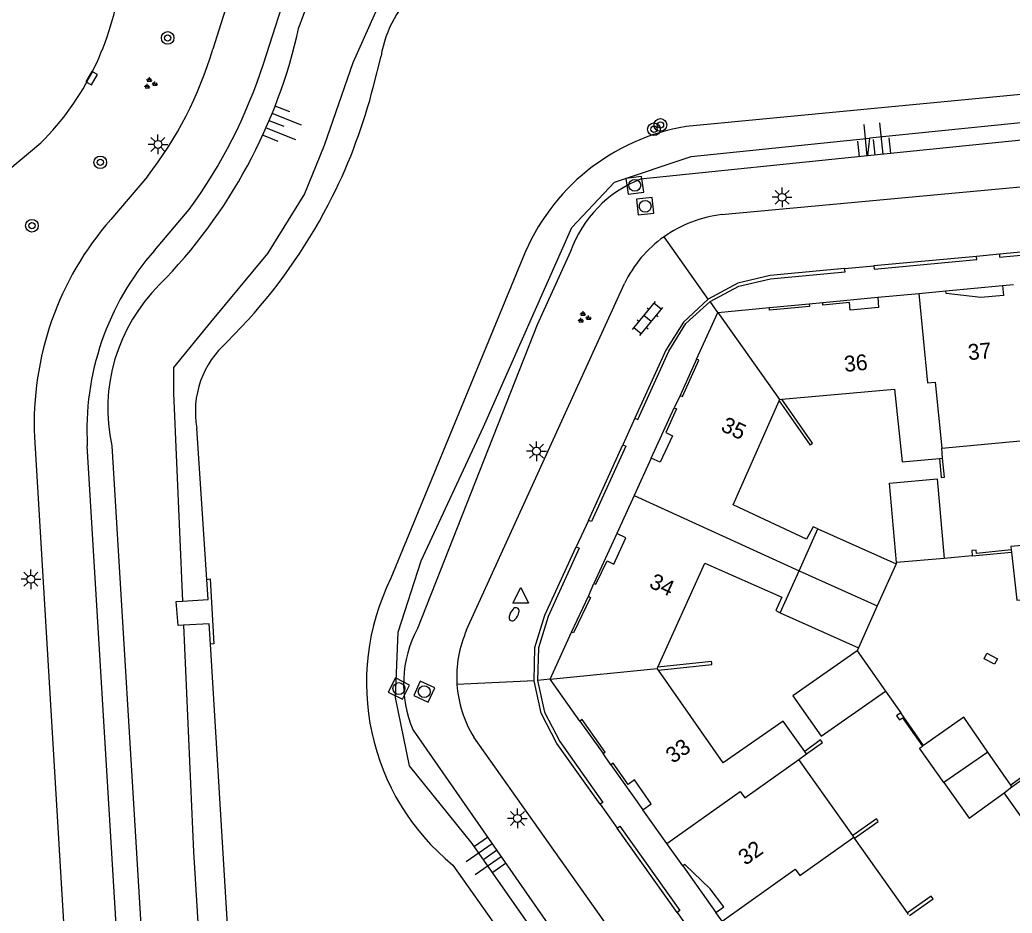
# Model space of a CAD drawing. Extents: x 124000 to 128010, y 398999 to 403000.
# Drawn here: x 126565.9 to 126628.7, y 400372.1 to 400428.6 of the extents above; entities that cross this region are included whole.
import ezdxf

# ---------------------------------------------------------------- set-up
doc = ezdxf.new("R2010")
doc.units = 0
for name, color, linetype in [('gg-afsc-hekwerk', 7, 'Continuous'), ('gg-afsc-muur', 7, 'Continuous'), ('gg-anno-huisnummerreeks BGT', 7, 'Continuous'), ('gg-bbg-bijgebouw', 7, 'Continuous'), ('gg-bbg-hoofdgebouw', 7, 'Continuous'), ('gg-bbg-luifel en loopbrug', 7, 'Continuous'), ('gg-bbg-onder overbouw', 7, 'Continuous'), ('gg-bbg-pand overbouw', 7, 'Continuous'), ('gg-bbg-tussenscheiding', 7, 'Continuous'), ('gg-knt-BGT kruinlijn', 7, 'Continuous'), ('gg-knt-verharding', 7, 'Continuous'), ('gg-kntw-bovenkant insteek waterloop', 7, 'Continuous'), ('gg-kwrk-uitstroombak niveau min 01', 7, 'Continuous'), ('gt-grn-groengrens', 7, 'Continuous'), ('gt-grn-weggrens', 7, 'Continuous'), ('gt-symb-boom', 7, 'Continuous'), ('gt-symb-brandkraan', 7, 'Continuous'), ('gt-symb-groenvak', 7, 'Continuous'), ('gt-symb-klinker verharding', 7, 'Continuous'), ('gt-symb-kolk', 7, 'Continuous'), ('gt-symb-kolk center center', 7, 'Continuous'), ('gt-symb-lichtmast', 7, 'Continuous'), ('gt-symb-rioolschacht', 7, 'Continuous'), ('gt-symb-talud symbool', 7, 'Continuous'), ('gt-symb-waterafsluiter', 7, 'Continuous')]:
    doc.layers.add(name, color=color, linetype=linetype)

# ---------------------------------------------------------------- blocks, each defined once
blk = doc.blocks.new('gt0-KOLKCC')
at = {"layer": 'gt-symb-kolk center center'}
blk.add_lwpolyline([(-0.375, 0.2), (0.375, 0.2), (0.375, -0.2), (-0.375, -0.2)], close=True, dxfattribs=at)
blk = doc.blocks.new('gt0-TALUD_1')
at = {"layer": 'gt-symb-talud symbool'}
for p, q in [((-1, -1), (-1, 0)), ((-0.5, -2), (-0.5, 0)), ((0, -1), (0, 0)), ((0.5, -2), (0.5, 0)), ((1, -1), (1, 0))]:
    blk.add_line(p, q, dxfattribs=at)
blk = doc.blocks.new('gt0-LMAST')
at = {"layer": 'gt-symb-lichtmast'}
for p, q in [((-0.182, 0.173), (-0.447, 0.438)), ((-0.005, 0.246), (-0.005, 0.621)), ((0.172, 0.173), (0.437, 0.438)), ((-0.255, -0.004), (-0.63, -0.004)), ((-0.182, -0.181), (-0.447, -0.446)), ((-0.005, -0.254), (-0.005, -0.629)), ((0.437, -0.446), (0.172, -0.181)), ((0.245, -0.004), (0.62, -0.004))]:
    blk.add_line(p, q, dxfattribs=at)
blk.add_circle((-0.005, -0.004), 0.25, dxfattribs=at)
blk = doc.blocks.new('gt0-WAFSL')
at = {"layer": 'gt-symb-waterafsluiter'}
for p, q in [((-0.5, -0.333), (0, 0.667)), ((0, 0.667), (0.5, -0.333)), ((0.5, -0.333), (-0.5, -0.333))]:
    blk.add_line(p, q, dxfattribs=at)
blk = doc.blocks.new('gt0-BR')
at = {"layer": 'gt-symb-brandkraan'}
for centre, radius, start, end in [((-0.244, 0), 0.206, 107.56694, 252.43307), ((0.599, -2.664), 3, 106.89205, 107.56694), ((0, -0.691), 0.938, 73.10799, 106.89205), ((-0.599, -2.664), 3, 72.43309, 73.10799), ((0.244, 0), 0.206, 287.56695, 72.43309), ((0.599, 2.664), 3, 252.43307, 253.10797), ((0, 0.691), 0.938, 253.10797, 286.89206), ((-0.599, 2.664), 3, 286.89206, 287.56695)]:
    blk.add_arc(centre, radius, start, end, dxfattribs=at)
blk = doc.blocks.new('gt0-RS')
at = {"layer": 'gt-symb-rioolschacht'}
blk.add_lwpolyline([(-0.5, -0.5), (0.5, -0.5), (0.5, 0.5), (-0.5, 0.5)], close=True, dxfattribs=at)
blk.add_circle((0, 0), 0.375, dxfattribs=at)
blk = doc.blocks.new('gt0-BOOM')
at = {"layer": 'gt-symb-boom'}
for radius in [0.4, 0.2]:
    blk.add_circle((0, 0), radius, dxfattribs=at)
blk = doc.blocks.new('gt0-KL1')
at = {"layer": 'gt-symb-klinker verharding'}
for p, q in [((-1.15, 0.3), (1.15, 0.3)), ((-1, -0.3), (-1, 0.3)), ((-0.5, 0.3), (-0.5, 0.45)), ((0, -0.3), (0, 0.3)), ((0.5, 0.3), (0.5, 0.45)), ((1, -0.3), (1, 0.3)), ((-1.15, -0.3), (1.15, -0.3)), ((-0.5, -0.45), (-0.5, -0.3)), ((0.5, -0.45), (0.5, -0.3))]:
    blk.add_line(p, q, dxfattribs=at)
blk = doc.blocks.new('gt0-GRVAK')
at = {"layer": 'gt-symb-groenvak'}
for p, q in [((-0.11, 0.189), (-0.228, 0.24)), ((-0.182, 0.153), (0.088, 0.153)), ((-0.091, 0.211), (-0.156, 0.322)), ((-0.047, 0.214), (-0.047, 0.393)), ((-0.004, 0.211), (0.061, 0.322)), ((0.015, 0.189), (0.133, 0.24)), ((0.262, -0.052), (0.197, 0.059)), ((0.305, -0.049), (0.305, 0.13)), ((0.349, -0.052), (0.414, 0.059)), ((-0.245, -0.228), (-0.363, -0.177)), ((-0.318, -0.264), (-0.047, -0.264)), ((-0.226, -0.206), (-0.291, -0.095)), ((-0.183, -0.203), (-0.183, -0.024)), ((-0.139, -0.206), (-0.074, -0.095)), ((-0.12, -0.228), (-0.002, -0.177)), ((0.243, -0.074), (0.125, -0.023)), ((0.17, -0.11), (0.441, -0.11)), ((0.368, -0.074), (0.486, -0.023))]:
    blk.add_line(p, q, dxfattribs=at)
blk = doc.blocks.new('gt0-KOLK')
at = {"layer": 'gt-symb-kolk'}
blk.add_lwpolyline([(0, 0), (0.375, 0), (0.375, 0.4), (-0.375, 0.4), (-0.375, 0), (0, 0)], dxfattribs=at)

msp = doc.modelspace()

# ---------------------------------------------------------------- linework, layer by layer
at = {"layer": 'gg-afsc-hekwerk'}
for p, q in [((126626.198, 400394.698), (126624.43, 400394.539)), ((126621.417, 400394.267), (126621.381, 400394.186)), ((126619.007, 400388.877), (126618.925, 400388.695)), ((126620.71, 400386.145), (126621.678, 400384.763))]:
    msp.add_line(p, q, dxfattribs=at)
at = {"layer": 'gg-afsc-muur'}
for p, q in [((126632.458, 400414.189), (126627.926, 400413.777)), ((126626.476, 400413.634), (126619.988, 400413.043)), ((126601.922, 400396.94), (126604.094, 400401.714)), ((126626.198, 400394.698), (126628.695, 400394.923)), ((126623.118, 400382.706), (126621.678, 400384.763)), ((126607.527, 400372.146), (126603.74, 400377.479))]:
    msp.add_line(p, q, dxfattribs=at)
for points in [[(126627.926, 400413.777), (126627.928, 400413.578), (126632.469, 400414.001), (126632.458, 400414.189)], [(126619.988, 400413.043), (126620.006, 400412.835), (126626.494, 400413.441), (126626.476, 400413.634)], [(126618.128, 400412.863), (126613.418, 400412.42), (126611.362, 400411.939), (126609.485, 400410.933)], [(126609.623, 400410.776), (126611.438, 400411.763), (126613.431, 400412.226), (126618.168, 400412.652), (126618.128, 400412.863)], [(126609.485, 400410.933), (126607.924, 400409.486), (126606.819, 400407.708), (126604.849, 400403.408)], [(126604.849, 400403.408), (126605.037, 400403.321), (126607.01, 400407.632), (126608.089, 400409.386), (126609.623, 400410.776)], [(126616.022, 400401.759), (126616.104, 400401.817), (126614.164, 400404.598)], [(126613.983, 400404.507), (126615.94, 400401.702), (126616.022, 400401.759)], [(126604.094, 400401.714), (126604.286, 400401.631), (126602.105, 400396.864), (126601.922, 400396.94)], [(126624.137, 400400.861), (126624.246, 400399.644), (126624.446, 400399.668), (126624.332, 400400.879)], [(126598.482, 400386.8), (126598.535, 400388.91), (126599.162, 400390.954), (126601.142, 400395.258)], [(126601.142, 400395.258), (126601.328, 400395.174), (126599.366, 400390.869), (126598.752, 400388.88), (126598.697, 400386.822)], [(126628.679, 400395.07), (126626.476, 400394.846), (126626.456, 400395.054), (126626.17, 400395.03), (126626.198, 400394.698)], [(126609.719, 400387.922), (126609.709, 400388.021), (126606.308, 400387.66)], [(126606.352, 400387.463), (126609.73, 400387.822), (126609.719, 400387.922)], [(126602.657, 400378.982), (126599.928, 400382.822), (126598.933, 400384.737), (126598.482, 400386.8)], [(126598.697, 400386.822), (126599.142, 400384.81), (126600.113, 400382.953), (126602.826, 400379.098), (126602.657, 400378.982)], [(126621.678, 400384.763), (126621.416, 400384.579), (126621.598, 400384.32), (126621.801, 400384.452), (126623.05, 400382.659)], [(126633.8, 400383.52), (126633.597, 400383.801), (126628.641, 400380.187)], [(126615.715, 400382.167), (126616.724, 400382.882), (126616.602, 400383.057), (126615.61, 400382.315)], [(126603.74, 400377.479), (126603.904, 400377.596), (126607.695, 400372.272), (126607.527, 400372.146)], [(126620.201, 400377.975), (126620.141, 400378.063), (126618.645, 400377)], [(126618.765, 400376.832), (126620.258, 400377.893), (126620.201, 400377.975)], [(126623.674, 400373.084), (126623.611, 400373.171), (126622.119, 400372.111)], [(126622.239, 400371.942), (126623.732, 400373.003), (126623.674, 400373.084)]]:
    msp.add_lwpolyline(points, dxfattribs=at)
at = {"layer": 'gg-bbg-bijgebouw'}
for p, q in [((126628.679, 400395.07), (126628.695, 400394.923)), ((126623.118, 400382.706), (126623.05, 400382.659)), ((126628.641, 400380.187), (126627.192, 400382.288)), ((126628.216, 400379.714), (126628.716, 400380.079)), ((126628.716, 400380.079), (126628.641, 400380.187))]:
    msp.add_line(p, q, dxfattribs=at)
for points in [[(126631.315, 400395.519), (126628.656, 400395.279), (126628.679, 400395.07)], [(126628.695, 400394.923), (126629.023, 400391.891), (126631.678, 400392.176)], [(126627.192, 400382.288), (126625.676, 400384.486), (126623.118, 400382.706)], [(126624.418, 400380.358), (126622.869, 400382.533), (126623.05, 400382.659)], [(126624.418, 400380.358), (126626.021, 400378.109), (126628.216, 400379.714)]]:
    msp.add_lwpolyline(points, dxfattribs=at)
at = {"layer": 'gg-bbg-hoofdgebouw'}
for p, q in [((126628.125, 400411.79), (126628.813, 400411.855)), ((126620.225, 400411.048), (126622.831, 400411.295)), ((126622.831, 400411.295), (126624.538, 400411.456)), ((126610.112, 400410.087), (126613.368, 400410.403)), ((126615.883, 400410.635), (126616.741, 400410.711)), ((126608.764, 400407.132), (126610.112, 400410.087)), ((126607.716, 400404.846), (126607.35, 400404.068)), ((126613.983, 400404.507), (126614.017, 400404.584)), ((126614.017, 400404.584), (126614.164, 400404.598)), ((126624.273, 400401.51), (126630.143, 400402.065)), ((126624.332, 400400.879), (126624.273, 400401.51)), ((126605.895, 400400.882), (126604.807, 400398.506)), ((126624.137, 400400.861), (126624.332, 400400.879)), ((126604.807, 400398.506), (126603.706, 400396.104)), ((126615.244, 400393.743), (126616.429, 400396.397)), ((126614.058, 400391.087), (126615.244, 400393.743)), ((126601.915, 400392.151), (126602.256, 400392.953)), ((126599.502, 400386.905), (126600.851, 400389.872)), ((126606.271, 400387.579), (126606.308, 400387.66)), ((126606.352, 400387.463), (126606.271, 400387.579)), ((126601.375, 400384.236), (126599.502, 400386.905)), ((126603.338, 400381.481), (126602.849, 400382.199)), ((126615.223, 400381.818), (126615.715, 400382.167)), ((126615.715, 400382.167), (126615.61, 400382.315)), ((126618.645, 400377), (126615.223, 400381.818)), ((126606.888, 400376.505), (126605.37, 400378.639)), ((126618.71, 400376.909), (126618.645, 400377)), ((126607.89, 400375.096), (126606.888, 400376.505)), ((126618.765, 400376.832), (126618.71, 400376.909)), ((126622.119, 400372.111), (126618.765, 400376.832)), ((126610.378, 400371.591), (126609.983, 400372.147)), ((126622.182, 400372.022), (126622.119, 400372.111))]:
    msp.add_line(p, q, dxfattribs=at)
for points in [[(126614.164, 400404.598), (126621.281, 400405.239), (126621.774, 400400.645), (126624.137, 400400.861)], [(126616.429, 400396.397), (126616.135, 400396.529), (126615.727, 400395.758), (126611.086, 400397.927), (126613.983, 400404.507)], [(126606.308, 400387.66), (126609.278, 400394.227), (126614.149, 400392.087), (126613.768, 400391.246), (126614.058, 400391.087)], [(126615.61, 400382.315), (126614.251, 400384.236), (126610.452, 400381.607), (126606.352, 400387.463)]]:
    msp.add_lwpolyline(points, dxfattribs=at)
at = {"layer": 'gg-bbg-luifel en loopbrug'}
for p, q in [((126616.429, 400396.397), (126621.381, 400394.186)), ((126624.43, 400394.539), (126621.417, 400394.267)), ((126621.381, 400394.186), (126620.194, 400391.533)), ((126615.244, 400393.743), (126620.194, 400391.533)), ((126620.194, 400391.533), (126619.007, 400388.877)), ((126614.058, 400391.087), (126619.007, 400388.877)), ((126618.925, 400388.695), (126620.71, 400386.145)), ((126628.716, 400380.079), (126632.408, 400382.777)), ((126629.748, 400377.57), (126628.216, 400379.714))]:
    msp.add_line(p, q, dxfattribs=at)
for points in [[(126621.417, 400394.267), (126620.964, 400399.296), (126623.977, 400399.567), (126624.43, 400394.539)], [(126618.925, 400388.695), (126614.862, 400385.85), (126616.647, 400383.301), (126620.71, 400386.145)]]:
    msp.add_lwpolyline(points, dxfattribs=at)
at = {"layer": 'gg-bbg-onder overbouw'}
for points in [[(126628.125, 400411.79), (126628.184, 400411.153), (126626.746, 400411.032), (126624.553, 400411.297), (126624.538, 400411.456)], [(126620.225, 400411.048), (126620.284, 400410.411), (126618.482, 400410.244), (126618.437, 400410.722), (126616.755, 400410.552), (126616.741, 400410.711)], [(126615.883, 400410.635), (126615.898, 400410.476), (126613.383, 400410.244), (126613.368, 400410.403)], [(126607.716, 400404.846), (126607.861, 400404.778), (126608.901, 400407.067), (126608.764, 400407.132)], [(126607.35, 400404.068), (126607.496, 400404.001), (126606.82, 400402.491), (126607.242, 400402.279), (126606.465, 400400.621), (126605.895, 400400.882)], [(126602.256, 400392.953), (126602.392, 400392.897), (126603.096, 400394.378), (126603.53, 400394.172), (126604.288, 400395.838), (126603.706, 400396.104)], [(126601.915, 400392.151), (126602.056, 400392.064), (126600.977, 400389.822), (126600.851, 400389.872)], [(126602.849, 400382.199), (126602.981, 400382.289), (126601.52, 400384.352), (126601.375, 400384.236)], [(126605.37, 400378.639), (126605.892, 400379.01), (126604.837, 400380.521), (126604.425, 400380.24), (126603.489, 400381.594), (126603.338, 400381.481)], [(126609.983, 400372.147), (126610.48, 400372.5), (126609.63, 400373.646), (126608.02, 400375.17), (126607.89, 400375.096)]]:
    msp.add_lwpolyline(points, dxfattribs=at)
at = {"layer": 'gg-bbg-pand overbouw'}
for p, q in [((126624.538, 400411.456), (126628.125, 400411.79)), ((126616.741, 400410.711), (126620.225, 400411.048)), ((126613.368, 400410.403), (126615.883, 400410.635)), ((126608.764, 400407.132), (126607.716, 400404.846)), ((126605.895, 400400.882), (126607.35, 400404.068)), ((126603.706, 400396.104), (126602.256, 400392.953)), ((126600.851, 400389.872), (126601.915, 400392.151)), ((126601.375, 400384.236), (126602.849, 400382.199)), ((126603.338, 400381.481), (126605.37, 400378.639)), ((126607.89, 400375.096), (126609.983, 400372.147))]:
    msp.add_line(p, q, dxfattribs=at)
at = {"layer": 'gg-bbg-tussenscheiding'}
for p, q in [((126610.112, 400410.087), (126614.017, 400404.584)), ((126604.807, 400398.506), (126615.244, 400393.743)), ((126599.502, 400386.905), (126606.271, 400387.579)), ((126627.192, 400382.288), (126624.418, 400380.358))]:
    msp.add_line(p, q, dxfattribs=at)
for points in [[(126622.831, 400411.295), (126623.365, 400405.634), (126623.864, 400405.683), (126624.273, 400401.51)], [(126606.888, 400376.505), (126611.519, 400379.795), (126611.81, 400379.387), (126615.223, 400381.818)], [(126610.378, 400371.591), (126615.01, 400374.88), (126615.302, 400374.473), (126618.71, 400376.909)]]:
    msp.add_lwpolyline(points, dxfattribs=at)
at = {"layer": 'gg-knt-BGT kruinlijn'}
for p, q in [((126651.622, 400423.261), (126619.577, 400419.987)), ((126619.577, 400419.987), (126605.221, 400418.52)), ((126571.751, 400401.652), (126582.314, 400227.233)), ((126590.821, 400383.68), (126617.541, 400345.323))]:
    msp.add_line(p, q, dxfattribs=at)
msp.add_lwpolyline([(126600.792, 400413.941), (126598.678, 400409.304), (126591.099, 400390.103)], dxfattribs=at)
for centre, radius, start, end in [((126598.032, 400423.631), 15.114, 122.59752, 162.68944), ((126550.888, 400435.33), 33.498, 315.50782, 347.58501), ((126608.007, 400411.394), 7.652, 111.35448, 160.55351), ((126582.563, 400403.989), 11.062, 134.68808, 192.19805), ((126597.629, 400386.603), 7.409, 151.80785, 203.2355)]:
    msp.add_arc(centre, radius, start, end, dxfattribs=at)
at = {"layer": 'gg-knt-verharding'}
for p, q in [((126579.631, 400431.445), (126578.145, 400426.738)), ((126581.359, 400425.823), (126582.724, 400430.105)), ((126610.342, 400416.278), (126664.749, 400421.363)), ((126565.176, 400419.072), (126567.271, 400420.809)), ((126574.016, 400418.696), (126571.693, 400415.977)), ((126574.453, 400414.018), (126576.659, 400416.606)), ((126627.926, 400413.777), (126626.476, 400413.634)), ((126618.128, 400412.863), (126619.988, 400413.043)), ((126594.212, 400390.01), (126604.191, 400411.915)), ((126604.849, 400403.408), (126604.094, 400401.714)), ((126580.754, 400225.822), (126570.208, 400401.66)), ((126601.922, 400396.94), (126601.142, 400395.258)), ((126627.977, 400336.229), (126594.658, 400383.239)), ((126602.657, 400378.982), (126603.74, 400377.479)), ((126607.527, 400372.146), (126608.356, 400370.972))]:
    msp.add_line(p, q, dxfattribs=at)
msp.add_lwpolyline([(126566.861, 400402.203), (126576.999, 400232.963), (126577.375, 400225.906), (126577.514, 400224.241), (126577.731, 400222.581), (126577.942, 400221.161)], dxfattribs=at)
for centre, radius, start, end in [((126554.632, 400433.367), 17.817, 315.18477, 352.51204), ((126554.994, 400433.543), 24.13, 322.02631, 343.61909), ((126550.111, 400435.95), 32.848, 323.92065, 342.0428), ((126586.475, 400403.057), 19.632, 138.84475, 182.49291), ((126611.253, 400408.476), 7.855, 96.66321, 125.34839), ((126611.255, 400408.474), 7.858, 125.34952, 154.02908), ((126587.427, 400402.653), 17.247, 138.78253, 183.30205), ((126600.891, 400387.049), 7.306, 156.09399, 183.76276), ((126600.886, 400387.049), 7.301, 183.75855, 211.45222)]:
    msp.add_arc(centre, radius, start, end, dxfattribs=at)
at = {"layer": 'gg-kntw-bovenkant insteek waterloop'}
for p, q in [((126588.318, 400424.405), (126588.796, 400426.295)), ((126652.686, 400426.107), (126608.098, 400421.852)), ((126597.768, 400413.539), (126589.424, 400393.28)), ((126579.062, 400408.229), (126580.392, 400409.631)), ((126577.777, 400393.211), (126577.143, 400402.775)), ((126587.727, 400228.405), (126577.997, 400389.119)), ((126593.346, 400375.131), (126615.14, 400344.41))]:
    msp.add_line(p, q, dxfattribs=at)
for centre, radius, start, end in [((126595.844, 400425.173), 7.136, 130.47732, 170.95131), ((126554.613, 400432.966), 34.775, 333.47619, 345.74906), ((126610.327, 400408.508), 13.529, 99.48152, 158.16877), ((126554.626, 400432.973), 34.767, 317.82621, 333.45575), ((126582.856, 400403.829), 5.81, 130.77545, 190.45552), ((126602.761, 400386.664), 14.888, 153.61448, 230.77375)]:
    msp.add_arc(centre, radius, start, end, dxfattribs=at)
at = {"layer": 'gg-kwrk-uitstroombak niveau min 01'}
for points in [[(126576.233, 400391.833), (126577.866, 400391.928), (126577.777, 400393.211)], [(126577.777, 400393.211), (126577.992, 400393.235), (126578.219, 400389.131), (126577.997, 400389.119)], [(126576.3, 400390.306), (126575.955, 400390.283), (126575.832, 400391.81), (126576.233, 400391.833)], [(126577.997, 400389.119), (126577.926, 400390.396), (126576.3, 400390.306)]]:
    msp.add_lwpolyline(points, dxfattribs=at)
at = {"layer": 'gt-grn-groengrens'}
msp.add_line((126619.713, 400421.107), (126619.577, 400419.987), dxfattribs=at)
for points in [[(126720.81, 400521.589), (126719.391, 400522.548), (126718.078, 400522.193), (126709.072, 400516.236), (126589.705, 400431.934), (126587.005, 400425.878), (126585.204, 400420.654), (126583.944, 400417.592), (126581.603, 400413.809), (126578.003, 400409.486), (126575.662, 400406.604), (126575.662, 400404.983), (126576.233, 400391.833)], [(126723.524, 400518.184), (126730.677, 400509.211), (126731.577, 400506.689), (126727.976, 400499.527), (126726.536, 400496.825), (126725.096, 400495.384), (126712.493, 400493.762), (126711.053, 400493.042), (126709.252, 400491.961), (126707.812, 400490.88), (126706.011, 400488.899), (126685.307, 400445.54), (126660.641, 400428.247), (126656.32, 400424.825), (126619.713, 400421.107)], [(126620.672, 400316.151), (126618.332, 400341.189), (126616.531, 400345.333), (126614.371, 400348.215), (126594.566, 400376.496), (126590.605, 400381.413), (126589.705, 400385.736), (126589.885, 400389.879), (126591.326, 400394.382), (126595.286, 400402.849), (126600.868, 400415.458), (126603.568, 400418.34), (126608.429, 400419.961), (126619.713, 400421.107)], [(126576.3, 400390.306), (126576.922, 400375.981), (126583.404, 400270.624), (126586.104, 400224.264), (126587.545, 400219.221), (126589.705, 400214.177), (126592.226, 400209.494), (126595.286, 400205.711), (126598.347, 400202.468), (126602.168, 400199.362)]]:
    msp.add_lwpolyline(points, dxfattribs=at)
at = {"layer": 'gt-grn-weggrens'}
for p, q in [((126609.485, 400410.933), (126606.709, 400414.883)), ((126610.112, 400410.087), (126609.623, 400410.776)), ((126598.482, 400386.8), (126593.601, 400386.57)), ((126599.502, 400386.905), (126598.697, 400386.822))]:
    msp.add_line(p, q, dxfattribs=at)

# ---------------------------------------------------------------- block references
at = {"layer": 'gt-symb-boom'}
for p in [(126575.293, 400427.454), (126606.475, 400421.949), (126606.065, 400421.679), (126571.03, 400419.585), (126566.707, 400415.576)]:
    msp.add_blockref('gt0-BOOM', p, dxfattribs=at)
at = {"layer": 'gt-symb-brandkraan', "rotation": -117.46222718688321}
msp.add_blockref('gt0-BR', (126597.213, 400390.998), dxfattribs=at)
at = {"layer": 'gt-symb-groenvak'}
for p in [(126574.185, 400424.569), (126601.628, 400409.769)]:
    msp.add_blockref('gt0-GRVAK', p, dxfattribs=at)
at = {"layer": 'gt-symb-klinker verharding', "rotation": 50.72268850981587}
msp.add_blockref('gt0-KL1', (126605.658, 400409.707), dxfattribs=at)
at = {"layer": 'gt-symb-kolk', "rotation": -120.12860023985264}
msp.add_blockref('gt0-KOLK', (126570.31, 400425.009), dxfattribs=at)
at = {"layer": 'gt-symb-kolk center center', "rotation": -26.92362535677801}
msp.add_blockref('gt0-KOLKCC', (126627.379, 400388.184), dxfattribs=at)
at = {"layer": 'gt-symb-lichtmast'}
for p in [(126574.685, 400420.724), (126614.176, 400417.376), (126598.638, 400401.316), (126566.646, 400393.222), (126597.432, 400378.092)]:
    msp.add_blockref('gt0-LMAST', p, dxfattribs=at)
at = {"layer": 'gt-symb-rioolschacht'}
for p, rotation in [((126604.849, 400418.131), 8.219209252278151), ((126605.509, 400416.806), 95.91007032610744), ((126589.925, 400386.303), -26.616299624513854), ((126591.529, 400386.106), -114.2068439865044)]:
    msp.add_blockref('gt0-RS', p, dxfattribs=dict(at, rotation=rotation))
at = {"layer": 'gt-symb-talud symbool'}
for p, xscale, yscale, rotation in [((126581.724, 400422.208), 0.9996284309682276, 0.9996284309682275, 68.64562263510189), ((126620.041, 400420.034), 1.0002144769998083, 1.0002144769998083, -174.14690869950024), ((126596.109, 400376.09), 0.9997919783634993, 0.9997919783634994, -55.10187643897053)]:
    msp.add_blockref('gt0-TALUD_1', p, dxfattribs=dict(at, xscale=xscale, yscale=yscale, rotation=rotation))
at = {"layer": 'gt-symb-waterafsluiter'}
msp.add_blockref('gt0-WAFSL', (126597.634, 400392.029), dxfattribs=at)

# ---------------------------------------------------------------- texts
at = {"layer": 'gg-anno-huisnummerreeks BGT'}
for s, rotation, p in [('37', 5.3, (126625.974, 400407.07)), ('36', 5.5, (126618.143, 400406.326)), ('35', 334.8, (126610.236, 400402.633)), ('34', 335.3, (126605.7, 400392.727)), ('33', 35.6, (126607.267, 400381.527)), ('32', 35.4, (126611.854, 400375.079))]:
    msp.add_text(s, height=1, rotation=rotation, dxfattribs=at).set_placement(p)

doc.saveas('drawing.dxf')
